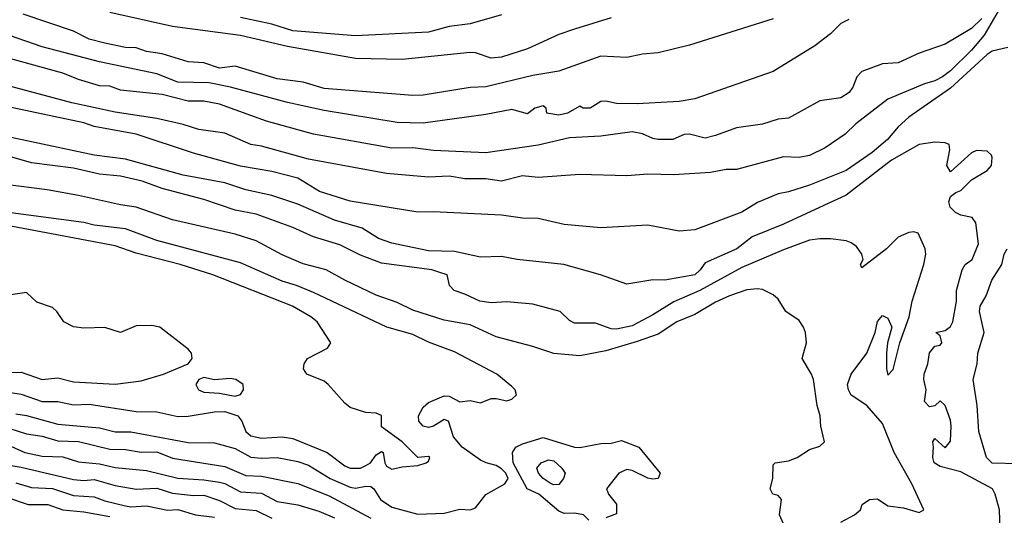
# Model space of a CAD drawing. Header units: metres. Extents: x -46681 to -43747, y -240911 to -237677.
# Tile 450 of 656: x -44528 to -44434, y -239464 to -239416. Entities that reach past the tile are written whole.
import ezdxf

# ---------------------------------------------------------------- set-up
doc = ezdxf.new("R2010")
doc.units = ezdxf.units.M
doc.layers.add('CONTOUR_INDEX', color=1, linetype='Continuous')
doc.layers.add('CONTOUR_INTER', color=3, linetype='Continuous')

msp = doc.modelspace()

# ---------------------------------------------------------------- linework, layer by layer
at = {"layer": 'CONTOUR_INDEX'}
for points, elevation in [([(-44436.095, -239415.933), (-44437.095, -239416.896), (-44439.595, -239418.391), (-44442.095, -239419.253), (-44444.095, -239420.189), (-44445.595, -239420.297), (-44447.588, -239421.02), (-44448.061, -239421.52), (-44448.444, -239422.52), (-44448.794, -239423.02), (-44449.595, -239423.529), (-44451.595, -239423.836), (-44454.595, -239425.502), (-44455.595, -239425.589), (-44457.095, -239426.062), (-44459.595, -239426.405), (-44461.595, -239427.164), (-44462.595, -239427.399), (-44464.095, -239427.032), (-44464.595, -239427.063), (-44465.693, -239427.52), (-44467.095, -239427.529), (-44467.595, -239427.454), (-44468.595, -239426.983), (-44469.595, -239426.81), (-44472.595, -239427.213), (-44475.595, -239427.38), (-44478.595, -239428.07), (-44483.595, -239428.799), (-44488.595, -239428.602), (-44490.595, -239428.348), (-44492.595, -239428.359), (-44500.095, -239427.03), (-44504.595, -239425.767), (-44509.095, -239424.148), (-44510.595, -239423.859), (-44512.095, -239423.861), (-44514.595, -239423.211), (-44518.595, -239422.817), (-44519.595, -239422.421), (-44520.595, -239422.378), (-44522.595, -239421.799), (-44524.095, -239421.171), (-44529.095, -239419.797)], 90), ([(-44454.797, -239465.02), (-44455.476, -239463.52), (-44455.272, -239462.02), (-44455.595, -239461.655), (-44456.109, -239461.52), (-44456.368, -239461.02), (-44456.121, -239460.02), (-44456.095, -239458.715), (-44455.896, -239458.52), (-44454.595, -239458.331), (-44453.79, -239458.02), (-44452.595, -239457.259), (-44451.595, -239456.924), (-44451.172, -239456.52), (-44451.505, -239455.02), (-44451.572, -239454.02), (-44451.872, -239453.02), (-44452.228, -239450.52), (-44452.396, -239450.02), (-44453.286, -239448.52), (-44452.887, -239447.02), (-44452.983, -239446.02), (-44453.162, -239445.52), (-44453.595, -239444.885), (-44454.858, -239444.02), (-44455.595, -239442.822), (-44456.095, -239442.408), (-44457.095, -239441.911), (-44457.595, -239441.839), (-44458.595, -239441.94), (-44460.25, -239442.52), (-44461.595, -239443.127), (-44463.595, -239444.297), (-44465.293, -239445.02), (-44467.095, -239446.184), (-44469.095, -239446.909), (-44472.095, -239447.777), (-44474.595, -239448.262), (-44477.095, -239448.054), (-44479.095, -239447.375), (-44482.595, -239446.447), (-44485.095, -239445.299), (-44487.595, -239444.85), (-44490.595, -239443.881), (-44492.095, -239443.146), (-44494.095, -239442.456), (-44497.11, -239441.02), (-44498.886, -239440.02), (-44501.095, -239439.462), (-44503.095, -239438.599), (-44505.595, -239437.252), (-44507.595, -239436.594), (-44513.595, -239435.244), (-44517.095, -239434.015), (-44518.595, -239433.806), (-44522.595, -239432.89), (-44525.595, -239432.361), (-44529.595, -239431.848)], 85), ([(-44531.595, -239454.476), (-44527.595, -239455.733), (-44526.095, -239455.961), (-44524.595, -239456.414), (-44522.595, -239456.478), (-44519.595, -239457.227), (-44518.095, -239457.245), (-44516.595, -239457.507), (-44515.095, -239457.478), (-44513.595, -239458.062), (-44508.595, -239458.867), (-44506.595, -239459.723), (-44505.095, -239459.786), (-44501.595, -239460.512), (-44498.595, -239461.698), (-44494.595, -239463.835)], 85), ([(-44473.719, -239464.02), (-44474.252, -239463.52), (-44475.095, -239463.349), (-44476.095, -239463.364), (-44476.595, -239463.143), (-44478.53, -239461.52), (-44479.646, -239461.02), (-44480.965, -239458.52), (-44481.039, -239457.52), (-44480.717, -239457.02), (-44480.095, -239456.695), (-44478.095, -239456.102), (-44475.095, -239457.026), (-44474.595, -239457.038), (-44472.595, -239456.668), (-44471.595, -239456.645), (-44470.595, -239456.378), (-44468.931, -239457.02), (-44466.886, -239459.52), (-44467.088, -239460.02), (-44467.595, -239460.102), (-44468.095, -239459.976), (-44469.595, -239459.242), (-44470.095, -239459.166), (-44470.85, -239459.52), (-44472.046, -239461.02), (-44471.864, -239461.52), (-44471.095, -239462.48), (-44471.095, -239463.405), (-44472.095, -239463.792)], 85)]:
    msp.add_lwpolyline(points, dxfattribs=dict(at, elevation=elevation))
at = {"layer": 'CONTOUR_INTER'}
for points, elevation in [([(-44434.095, -239414.479), (-44435.885, -239417.52), (-44437.095, -239418.966), (-44439.095, -239420.939), (-44439.847, -239421.52), (-44440.595, -239421.921), (-44441.595, -239422.211), (-44445.095, -239423.656), (-44448.153, -239426.02), (-44449.195, -239427.02), (-44451.095, -239428.326), (-44452.595, -239429.074), (-44453.595, -239429.268), (-44455.095, -239429.203), (-44459.595, -239430.411), (-44460.595, -239430.405), (-44462.095, -239430.705), (-44465.595, -239430.936), (-44468.095, -239430.869), (-44470.095, -239431.032), (-44474.595, -239430.893), (-44478.595, -239431.178), (-44480.095, -239431.02), (-44482.095, -239431.525), (-44483.595, -239431.314), (-44485.595, -239431.303), (-44487.095, -239431.058), (-44489.095, -239431.157), (-44493.095, -239430.796), (-44500.595, -239429.431), (-44505.095, -239428.17), (-44506.095, -239428.003), (-44508.595, -239426.922), (-44511.095, -239426.566), (-44512.595, -239426.096), (-44515.095, -239425.537), (-44519.095, -239424.902), (-44523.248, -239424.02), (-44529.095, -239422.464)], 89), ([(-44456.095, -239415.964), (-44464.095, -239418.479), (-44467.095, -239419.236), (-44468.595, -239419.353), (-44470.095, -239419.686), (-44472.595, -239419.541), (-44476.595, -239420.983), (-44479.095, -239421.404), (-44483.595, -239422.485), (-44485.095, -239422.55), (-44489.595, -239423.295), (-44490.595, -239423.329), (-44499.095, -239422.643), (-44501.095, -239422.052), (-44503.595, -239421.705), (-44507.595, -239420.5), (-44509.095, -239420.706), (-44510.595, -239420.186), (-44512.095, -239420.095), (-44514.595, -239419.326), (-44516.095, -239419.102), (-44517.095, -239418.763), (-44518.095, -239418.703), (-44520.095, -239418.313), (-44521.595, -239417.915), (-44523.095, -239417.153), (-44527.916, -239415.52)], 92), ([(-44471.595, -239415.868), (-44475.095, -239416.946), (-44476.595, -239417.458), (-44479.595, -239418.831), (-44482.095, -239419.652), (-44483.095, -239419.746), (-44484.595, -239419.239), (-44485.095, -239419.184), (-44491.595, -239419.881), (-44496.095, -239419.78), (-44502.595, -239418.628), (-44507.095, -239417.553), (-44513.595, -239416.712), (-44519.595, -239415.364)], 93), ([(-44482.095, -239415.587), (-44485.095, -239416.443), (-44487.095, -239416.716), (-44489.095, -239417.255), (-44496.095, -239417.588), (-44502.095, -239417.117), (-44504.095, -239416.472), (-44507.095, -239415.856)], 94), ([(-44448.842, -239416.02), (-44449.595, -239416.419), (-44450.595, -239417.415), (-44452.095, -239418.549), (-44456.095, -239421.031), (-44463.595, -239423.653), (-44465.095, -239423.883), (-44469.095, -239424.106), (-44471.095, -239424.075), (-44472.095, -239423.846), (-44472.595, -239423.884), (-44473.595, -239424.527), (-44474.275, -239424.52), (-44474.595, -239424.348), (-44475.788, -239425.02), (-44476.595, -239425.211), (-44477.743, -239425.02), (-44477.832, -239424.52), (-44478.095, -239424.32), (-44478.915, -239424.52), (-44479.595, -239425.062), (-44481.095, -239424.656), (-44483.595, -239425.132), (-44489.595, -239425.968), (-44492.095, -239425.894), (-44499.095, -239424.758), (-44502.595, -239423.994), (-44508.041, -239422.52), (-44510.095, -239422.088), (-44513.095, -239422.029), (-44515.095, -239421.248), (-44520.595, -239420.097), (-44526.095, -239418.664), (-44533.095, -239416.227)], 91), ([(-44433.595, -239418.72), (-44435.095, -239419.077), (-44435.595, -239419.391), (-44439.095, -239422.618), (-44443.095, -239425.4), (-44444.095, -239426.31), (-44445.131, -239427.52), (-44446.595, -239428.796), (-44449.095, -239430.521), (-44452.595, -239431.918), (-44454.595, -239432.553), (-44455.595, -239432.734), (-44457.595, -239433.571), (-44459.095, -239434.484), (-44463.595, -239436.189), (-44465.095, -239436.311), (-44468.095, -239435.745), (-44472.595, -239435.992), (-44476.095, -239435.695), (-44478.595, -239435.118), (-44480.095, -239435.059), (-44482.095, -239434.771), (-44488.595, -239434.466), (-44490.095, -239434.501), (-44496.595, -239433.459), (-44499.541, -239432.52), (-44501.595, -239431.252), (-44504.095, -239430.605), (-44507.095, -239430.099), (-44511.595, -239428.855), (-44517.095, -239427.024), (-44521.095, -239426.287), (-44522.095, -239425.949), (-44530.095, -239424.236)], 88), ([(-44434.329, -239465.02), (-44434.412, -239463.02), (-44434.805, -239461.52), (-44435.076, -239461.02), (-44438.095, -239459.386), (-44440.095, -239458.867), (-44440.657, -239458.52), (-44440.797, -239458.02), (-44440.713, -239457.02), (-44440.801, -239456.52), (-44440.595, -239456.178), (-44439.595, -239457.082), (-44439.095, -239456.436), (-44439.02, -239455.02), (-44439.095, -239454.435), (-44439.595, -239453.031), (-44440.095, -239452.595), (-44440.595, -239453.073), (-44441.095, -239453.154), (-44441.595, -239452.643), (-44441.414, -239451.52), (-44441.649, -239450.52), (-44441.633, -239450.02), (-44441.255, -239449.02), (-44441.095, -239447.982), (-44440.595, -239447.346), (-44440.095, -239447.249), (-44439.929, -239447.02), (-44440.095, -239446.36), (-44440.494, -239446.02), (-44439.595, -239445.835), (-44439.095, -239445.459), (-44438.887, -239445.02), (-44438.522, -239443.02), (-44438.537, -239442.02), (-44437.994, -239440.02), (-44437.684, -239439.52), (-44437.008, -239439.02), (-44436.423, -239437.52), (-44436.672, -239435.52), (-44437.024, -239435.02), (-44438.095, -239434.772), (-44438.627, -239434.52), (-44439.136, -239434.02), (-44439.263, -239433.52), (-44439.095, -239433), (-44438.595, -239432.619), (-44438.095, -239432.429), (-44437.095, -239431.399), (-44435.595, -239430.496), (-44435.17, -239430.02), (-44435.095, -239429.275), (-44435.181, -239429.02), (-44435.595, -239428.668), (-44436.595, -239428.577), (-44437.095, -239428.812), (-44439.095, -239430.641), (-44439.453, -239430.02), (-44439.144, -239428.52), (-44439.21, -239428.02), (-44439.595, -239427.858), (-44440.595, -239427.801), (-44442.095, -239428.023), (-44444.761, -239429.52), (-44449.095, -239432.862), (-44455.095, -239435.664), (-44458.095, -239436.868), (-44459.573, -239438.02), (-44462.595, -239439.355), (-44463.058, -239440.02), (-44463.595, -239440.496), (-44466.441, -239441.02), (-44467.595, -239440.986), (-44470.095, -239441.412), (-44472.604, -239440.52), (-44476.139, -239439.52), (-44480.595, -239439.042), (-44482.095, -239438.744), (-44484.095, -239438.806), (-44486.595, -239438.27), (-44489.095, -239438.199), (-44492.595, -239437.484), (-44493.875, -239437.02), (-44495.456, -239436.02), (-44498.095, -239435.278), (-44501.595, -239433.729), (-44504.095, -239432.917), (-44506.595, -239432.362), (-44508.595, -239431.678), (-44512.595, -239430.955), (-44518.095, -239429.414), (-44521.095, -239429.046), (-44532.095, -239426.698)], 87), ([(-44449.595, -239464.193), (-44448.282, -239463.52), (-44447.703, -239463.02), (-44447.57, -239462.52), (-44446.84, -239462.02), (-44446.095, -239461.964), (-44445.095, -239462.628), (-44443.595, -239462.845), (-44442.095, -239463.269), (-44441.641, -239463.02), (-44442.791, -239460.52), (-44444.487, -239457.52), (-44445.595, -239454.767), (-44447.113, -239453.02), (-44448.595, -239452.051), (-44448.863, -239451.52), (-44448.946, -239451.02), (-44448.595, -239450.03), (-44447.12, -239448.02), (-44446.326, -239446.02), (-44446.095, -239444.973), (-44445.595, -239444.392), (-44445.095, -239444.652), (-44444.715, -239445.52), (-44445.129, -239447.02), (-44445.232, -239448.02), (-44445.238, -239449.52), (-44445.095, -239450.115), (-44444.595, -239449.572), (-44443.939, -239447.02), (-44443.057, -239444.52), (-44442.752, -239443.02), (-44441.645, -239439.52), (-44441.45, -239438.52), (-44441.519, -239438.02), (-44442.186, -239436.52), (-44442.595, -239436.373), (-44443.095, -239436.434), (-44444.095, -239436.881), (-44445.238, -239438.02), (-44447.595, -239439.846), (-44447.727, -239439.52), (-44447.463, -239439.02), (-44447.576, -239438.52), (-44448.095, -239437.774), (-44448.595, -239437.423), (-44449.095, -239437.241), (-44450.595, -239437.059), (-44451.595, -239437.039), (-44452.595, -239437.185), (-44455.095, -239438.103), (-44459.095, -239439.81), (-44463.095, -239442.002), (-44465.595, -239443.081), (-44467.595, -239444.345), (-44469.595, -239445.379), (-44471.095, -239445.717), (-44471.595, -239445.691), (-44473.095, -239445.133), (-44475.095, -239445.126), (-44475.595, -239444.878), (-44476.49, -239444.02), (-44479.095, -239443.306), (-44481.595, -239443.1), (-44483.095, -239443.178), (-44484.179, -239443.02), (-44485.595, -239442.351), (-44486.627, -239442.02), (-44487.061, -239441.52), (-44487.31, -239440.52), (-44488.095, -239440.235), (-44488.77, -239440.02), (-44493.595, -239439.384), (-44495.595, -239438.627), (-44497.595, -239437.639), (-44500.095, -239436.847), (-44502.095, -239435.971), (-44505.595, -239434.705), (-44507.595, -239434.322), (-44510.595, -239433.286), (-44514.595, -239432.221), (-44516.505, -239431.52), (-44518.595, -239431.046), (-44520.595, -239430.849), (-44523.095, -239430.296), (-44527.095, -239429.785), (-44530.595, -239428.771)], 86), ([(-44528.595, -239453.839), (-44527.595, -239453.998), (-44524.595, -239454.82), (-44520.595, -239455.177), (-44519.095, -239455.541), (-44517.595, -239455.552), (-44512.095, -239456.566), (-44509.595, -239456.617), (-44507.595, -239457.137), (-44506.095, -239457.974), (-44505.095, -239458.08), (-44503.595, -239458.009), (-44501.595, -239458.409), (-44500.595, -239458.738), (-44498.509, -239460.02), (-44496.595, -239460.861), (-44496.095, -239460.953), (-44495.095, -239460.747), (-44494.595, -239460.79), (-44494.315, -239461.02), (-44493.694, -239462.02), (-44492.595, -239462.778), (-44490.095, -239463.438), (-44487.595, -239463.358), (-44486.095, -239462.953), (-44485.095, -239463.011), (-44484.595, -239462.838), (-44483.595, -239461.54), (-44481.776, -239460.52), (-44481.462, -239460.02), (-44481.695, -239459.52), (-44482.095, -239459.087), (-44482.595, -239458.771), (-44483.568, -239458.52), (-44484.095, -239458.252), (-44485.867, -239457.02), (-44486.708, -239456.02), (-44487.172, -239454.52), (-44487.595, -239454.367), (-44488.595, -239455.004), (-44489.095, -239455.127), (-44489.602, -239455.02), (-44490.004, -239454.52), (-44490.052, -239454.02), (-44489.595, -239453.183), (-44489.095, -239452.741), (-44487.595, -239452.098), (-44487.095, -239452.142), (-44486.095, -239452.689), (-44485.095, -239452.548), (-44484.095, -239452.762), (-44483.095, -239452.37), (-44482.595, -239452.355), (-44481.595, -239452.572), (-44481.095, -239452.411), (-44480.668, -239452.02), (-44480.796, -239451.52), (-44481.095, -239451.192), (-44482.531, -239450.02), (-44486.595, -239447.868), (-44489.095, -239446.969), (-44490.595, -239446.233), (-44493.064, -239445.52), (-44500.095, -239442.204), (-44501.74, -239441.52), (-44503.095, -239441.119), (-44507.095, -239439.366), (-44515.095, -239437.203), (-44518.095, -239436.09), (-44521.095, -239435.753), (-44522.095, -239435.496), (-44529.095, -239434.558)], 84), ([(-44530.595, -239451.558), (-44528.095, -239451.94), (-44526.095, -239452.649), (-44524.595, -239452.645), (-44523.095, -239452.967), (-44521.595, -239452.885), (-44517.095, -239453.608), (-44515.095, -239453.62), (-44513.095, -239454.069), (-44512.095, -239454.044), (-44509.595, -239453.618), (-44508.595, -239453.611), (-44507.341, -239454.02), (-44506.963, -239454.52), (-44506.581, -239455.52), (-44506.095, -239455.944), (-44505.095, -239456.165), (-44503.095, -239456.022), (-44502.095, -239456.193), (-44498.784, -239457.52), (-44497.095, -239458.818), (-44496.595, -239459.048), (-44495.613, -239459.02), (-44495.095, -239458.771), (-44494.656, -239458.52), (-44494.095, -239457.764), (-44493.595, -239457.448), (-44493.414, -239457.52), (-44493.269, -239458.52), (-44493.095, -239458.835), (-44492.595, -239459.135), (-44491.595, -239458.894), (-44490.095, -239458.779), (-44489.31, -239458.52), (-44489.095, -239458.363), (-44488.975, -239458.02), (-44489.095, -239457.906), (-44490.095, -239458.007), (-44491.595, -239456.52), (-44493.595, -239455.082), (-44493.595, -239453.996), (-44494.095, -239453.751), (-44495.095, -239453.702), (-44496.595, -239453.209), (-44497.095, -239452.801), (-44498.681, -239451.02), (-44499.095, -239450.71), (-44500.729, -239450.02), (-44501.069, -239449.52), (-44501.004, -239449.02), (-44500.665, -239448.52), (-44498.774, -239447.52), (-44498.456, -239447.02), (-44499.757, -239445.02), (-44500.364, -239444.52), (-44502.105, -239443.52), (-44509.753, -239440.52), (-44512.868, -239439.52), (-44517.095, -239438.413), (-44519.095, -239437.71), (-44530.095, -239435.639)], 83), ([(-44432.595, -239458.629), (-44435.095, -239458.555), (-44435.637, -239458.02), (-44436.398, -239455.52), (-44436.551, -239453.02), (-44436.931, -239450.52), (-44436.546, -239449.02), (-44436.466, -239448.02), (-44435.877, -239446.02), (-44436.318, -239444.02), (-44436.239, -239443.52), (-44435.691, -239442.52), (-44435.128, -239441.02), (-44434.184, -239439.52), (-44433.95, -239438.52), (-44433.665, -239438.02)], 88), ([(-44530.095, -239449.868), (-44528.095, -239449.831), (-44526.095, -239450.521), (-44524.595, -239450.388), (-44523.095, -239450.753), (-44519.095, -239450.982), (-44516.595, -239450.654), (-44514.472, -239450.02), (-44512.095, -239449.028), (-44511.713, -239448.52), (-44511.775, -239448.02), (-44512.095, -239447.622), (-44514.81, -239445.52), (-44515.595, -239445.358), (-44517.095, -239445.407), (-44518.595, -239446.022), (-44520.095, -239445.536), (-44522.095, -239445.628), (-44523.095, -239445.482), (-44524.001, -239445.02), (-44524.674, -239444.02), (-44525.095, -239443.638), (-44526.595, -239443.122), (-44527.595, -239442.206), (-44529.095, -239442.419)], 82), ([(-44510.595, -239450.341), (-44511.081, -239450.52), (-44511.365, -239451.02), (-44511.127, -239451.52), (-44510.595, -239451.754), (-44509.095, -239451.855), (-44507.595, -239452.142), (-44507.095, -239451.987), (-44506.807, -239451.52), (-44506.83, -239451.02), (-44507.534, -239450.52), (-44508.095, -239450.443), (-44509.595, -239450.56), (-44510.595, -239450.341)], 82), ([(-44529.095, -239456.928), (-44527.737, -239457.52), (-44526.095, -239457.885), (-44524.095, -239457.958), (-44522.595, -239458.416), (-44520.595, -239458.613), (-44519.095, -239458.961), (-44516.095, -239459.265), (-44513.095, -239459.989), (-44510.595, -239460.14), (-44509.095, -239460.371), (-44508.595, -239460.501), (-44507.095, -239461.298), (-44505.095, -239461.415), (-44503.595, -239462.232), (-44501.595, -239462.548), (-44499.595, -239463.146), (-44498.095, -239463.799)], 86), ([(-44532.095, -239458.28), (-44528.095, -239458.94), (-44523.095, -239460.124), (-44522.095, -239460.211), (-44521.095, -239460.132), (-44519.095, -239460.705), (-44517.095, -239461.048), (-44515.095, -239460.945), (-44513.595, -239461.433), (-44511.595, -239461.648), (-44510.595, -239461.628), (-44509.095, -239462.132), (-44507.595, -239462.901), (-44505.595, -239463.087), (-44504.095, -239463.834)], 87), ([(-44478.289, -239458.52), (-44477.595, -239458.221), (-44477.095, -239458.328), (-44476.306, -239459.02), (-44475.997, -239459.52), (-44476.158, -239460.02), (-44476.595, -239460.599), (-44477.095, -239460.639), (-44477.325, -239460.52), (-44478.113, -239460.02), (-44478.564, -239459.52), (-44478.726, -239459.02), (-44478.289, -239458.52)], 86), ([(-44528.595, -239460.439), (-44527.095, -239460.9), (-44525.095, -239460.987), (-44523.095, -239461.659), (-44521.095, -239461.764), (-44520.095, -239462.148), (-44518.095, -239462.645), (-44517.595, -239462.724), (-44516.095, -239462.637), (-44514.095, -239463.062), (-44513.095, -239462.981), (-44511.418, -239463.52), (-44509.595, -239463.733)], 88), ([(-44529.595, -239461.79), (-44527.443, -239462.52), (-44525.557, -239462.52), (-44524.095, -239463.037), (-44522.095, -239463.232), (-44519.595, -239463.67)], 89)]:
    msp.add_lwpolyline(points, dxfattribs=dict(at, elevation=elevation))

doc.saveas('drawing.dxf')
